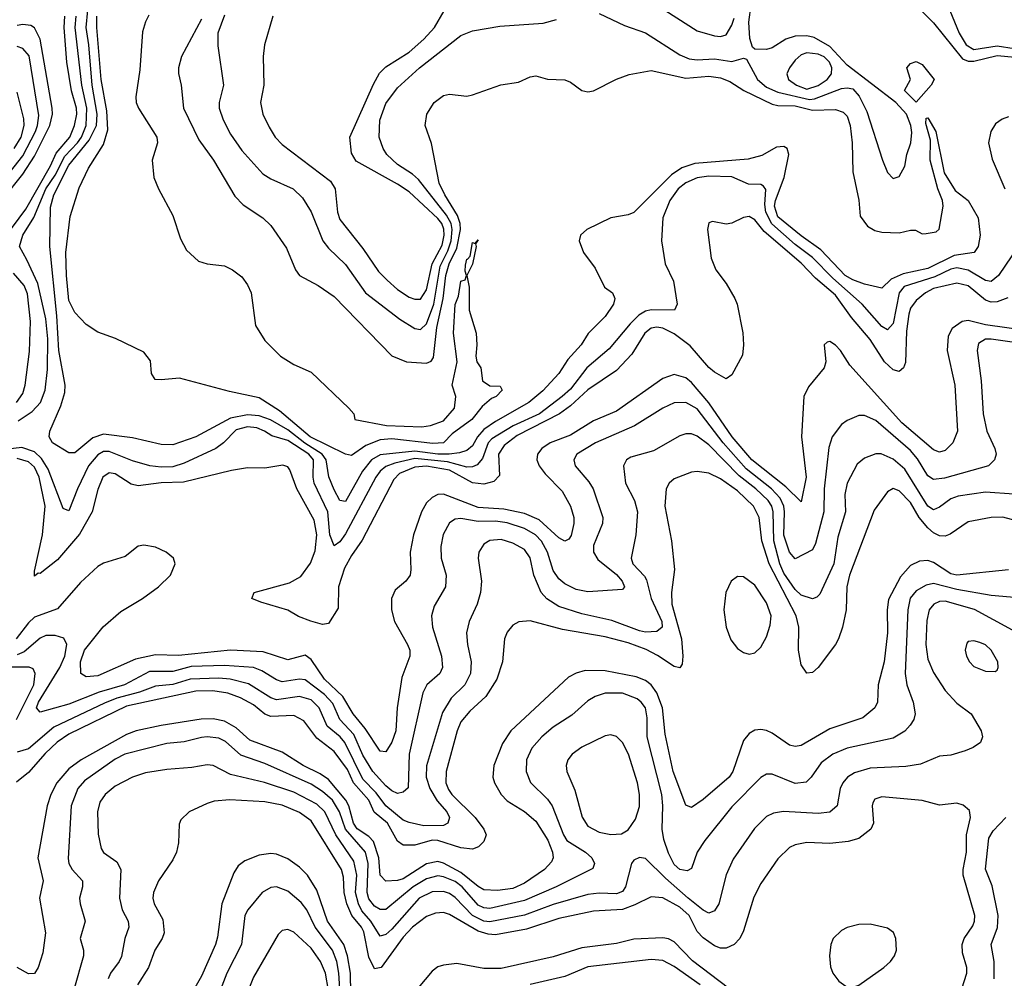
# Model space of a CAD drawing. Header units: inches. Extents: x 1308407 to 1441228, y 959628 to 1036311.
# Tile 686 of 729: x 1411319 to 1414735, y 1021852 to 1025177. Entities that reach past the tile are written whole.
import ezdxf

# ---------------------------------------------------------------- set-up
doc = ezdxf.new("R2010")
doc.units = ezdxf.units.IN
doc.header["$MEASUREMENT"] = 0
doc.layers.add('B4012', color=7, linetype='Continuous')

msp = doc.modelspace()

# ---------------------------------------------------------------- linework, layer by layer
at = {"layer": 'B4012', "color": 5}
for points, elevation in [([(1413330, 1025199.3), (1413417.4, 1025157.4), (1413490, 1025131.6), (1413610, 1025055.8), (1413641.7, 1025041.7), (1413670, 1025038.4), (1413730, 1025041.6), (1413790, 1025032.4), (1413830, 1025043.9), (1413840.5, 1025040.5), (1413879.4, 1024970), (1413910, 1024943.6), (1413950, 1024925.8), (1414059.2, 1024900.8), (1414076.9, 1024903.1), (1414170, 1024938.1), (1414190, 1024941), (1414210, 1024937), (1414231.9, 1024911.9), (1414258.8, 1024858.8), (1414312.2, 1024690), (1414330, 1024647.2), (1414350, 1024626), (1414370, 1024633.4), (1414390, 1024668.9), (1414396.8, 1024710), (1414411.5, 1024750), (1414414.2, 1024785.8), (1414411.2, 1024810), (1414396.2, 1024850), (1414359.2, 1024890), (1414190, 1025019.9), (1414130, 1025084.3), (1414075.3, 1025115.3), (1414050, 1025121.6), (1414010, 1025120.4), (1413977.5, 1025110), (1413930, 1025079.1), (1413910, 1025074.3), (1413870, 1025074.5), (1413861.5, 1025081.5), (1413852.5, 1025112.5), (1413848.6, 1025168.6), (1413865, 1025290)], 2460), ([(1413528.9, 1025228.9), (1413670, 1025138.6), (1413730, 1025121), (1413750, 1025119.1), (1413770, 1025124.4), (1413790, 1025158), (1413797.9, 1025182.1)], 2480), ([(1414408.4, 1025248.4), (1414490, 1025166.9), (1414590, 1025041), (1414610, 1025033.5), (1414630, 1025033.5), (1414710, 1025052.7), (1414772.6, 1025047.4)], 2460), ([(1414530.5, 1025250), (1414579, 1025130), (1414603.4, 1025090), (1414630, 1025073.3), (1414710, 1025086.8), (1414770, 1025077.4)], 2480), ([(1411243.3, 1024390), (1411339.9, 1024520.1), (1411425.9, 1024670), (1411446, 1024714), (1411493.6, 1024770), (1411509.2, 1024810.8), (1411516.8, 1024850), (1411515.8, 1024870), (1411499, 1024930), (1411482.3, 1025030), (1411473.2, 1025150), (1411475.5, 1025190)], 2480), ([(1411314.2, 1023785.8), (1411362.3, 1023817.7), (1411390.9, 1023850), (1411407.8, 1023892.2), (1411416, 1023964), (1411416.3, 1024070), (1411410, 1024139.7), (1411382, 1024262), (1411344.3, 1024344.3), (1411317.9, 1024390), (1411329.9, 1024429.9), (1411368.4, 1024491.6), (1411409.8, 1024590), (1411441.7, 1024638.3), (1411475.7, 1024704.3), (1411519.5, 1024750), (1411533, 1024770), (1411549.8, 1024810), (1411552.6, 1024870), (1411534.7, 1024950), (1411511.3, 1025150), (1411514.5, 1025190)], 2460), ([(1411950, 1025179.2), (1411880.8, 1025050), (1411869.6, 1025010), (1411870.1, 1024990.1), (1411879.8, 1024950), (1411887.4, 1024870), (1411940.5, 1024760.5), (1411991.1, 1024690), (1412065.7, 1024565.7), (1412094.6, 1024534.6), (1412163, 1024490), (1412190, 1024463), (1412244.5, 1024384.4), (1412275.8, 1024310), (1412290.1, 1024290.1), (1412355.2, 1024255.2), (1412410, 1024217.6), (1412610, 1024010.9), (1412661.6, 1023990), (1412730, 1023986.2), (1412746.7, 1023993.3), (1412754.3, 1024005.7), (1412766.6, 1024110), (1412788.1, 1024210), (1412797.5, 1024290), (1412809.1, 1024330), (1412835.7, 1024384.3), (1412848.9, 1024450), (1412847.9, 1024470), (1412838.5, 1024498.5), (1412794.1, 1024570), (1412774.9, 1024610), (1412747.4, 1024747.4), (1412726, 1024810), (1412731.9, 1024850), (1412757.2, 1024890), (1412790, 1024914), (1412810, 1024919), (1412870, 1024912.4), (1412890, 1024916.1), (1412988.2, 1024951.8), (1413050, 1024960.6), (1413090, 1024979.5), (1413110, 1024982.2), (1413150, 1024970.9), (1413210, 1024968.2), (1413230, 1024960.7), (1413270, 1024931.1), (1413290, 1024927.3), (1413310, 1024931), (1413389.4, 1024970.6), (1413433.2, 1024986.8), (1413510, 1025000.9), (1413630, 1024975), (1413710, 1024981.3), (1413750, 1024975.6), (1413783, 1024963), (1413831.5, 1024931.5), (1413930, 1024884), (1413950, 1024879.6), (1414010, 1024878.6), (1414070, 1024863.7), (1414150, 1024865.9), (1414176.4, 1024856.4), (1414190, 1024842.8), (1414200.9, 1024810), (1414207.4, 1024750), (1414209.2, 1024650), (1414230, 1024551.3), (1414235.6, 1024495.6), (1414260.8, 1024460.8), (1414286.3, 1024446.3), (1414310, 1024439.8), (1414370, 1024438.2), (1414410, 1024447.7), (1414427.1, 1024447.1), (1414450, 1024434.8), (1414464.7, 1024435.3), (1414499, 1024441), (1414509, 1024451), (1414523.1, 1024530), (1414520.9, 1024550), (1414504.5, 1024590), (1414478, 1024690), (1414479.5, 1024759.5), (1414463.2, 1024816.8), (1414464.2, 1024835.8), (1414470, 1024836.5), (1414497.7, 1024790), (1414526.6, 1024646.6), (1414565.1, 1024585.1), (1414610, 1024550.4), (1414644.1, 1024490), (1414652, 1024430), (1414644.2, 1024390), (1414630.2, 1024370), (1414560.8, 1024359.2), (1414470, 1024313.9), (1414383.9, 1024296.1), (1414343.2, 1024276.8), (1414310, 1024246.4), (1414250, 1024259.8), (1414210, 1024274.4), (1414182.6, 1024290), (1414098.7, 1024378.7), (1414030, 1024427.5), (1413950, 1024493.8), (1413938.5, 1024530), (1413941.1, 1024550), (1413972, 1024630), (1413987.2, 1024710), (1413981.8, 1024730), (1413970, 1024737.4), (1413944.8, 1024735.2), (1413893.6, 1024706.4), (1413846.7, 1024693.3), (1413661.2, 1024678.8), (1413616.6, 1024663.4), (1413580.8, 1024639.2), (1413450, 1024508.6), (1413430, 1024500.3), (1413370.3, 1024490), (1413287.3, 1024450), (1413264.9, 1024430), (1413260.5, 1024410), (1413275.8, 1024370), (1413315.4, 1024315.4), (1413348, 1024250), (1413375.5, 1024230), (1413383.9, 1024210), (1413379.3, 1024190), (1413350, 1024147.7), (1413291, 1024089), (1413266.9, 1024050), (1413220.9, 1023999.1), (1413189.6, 1023950), (1413134.6, 1023890), (1413085.5, 1023850), (1412970, 1023783.5), (1412930, 1023755.7), (1412907.2, 1023730), (1412890, 1023699.2), (1412870, 1023682.8), (1412845.5, 1023674.5), (1412809.2, 1023670.8), (1412770, 1023670.8), (1412690, 1023680.4), (1412570, 1023667.8), (1412540.1, 1023650), (1412508.5, 1023611.5), (1412450, 1023505.6), (1412430, 1023509.9), (1412410, 1023546.7), (1412392, 1023592), (1412382.9, 1023650), (1412368.4, 1023670), (1412308.3, 1023708.4), (1412250, 1023754.7), (1412189.1, 1023789.1), (1412150, 1023803), (1412110, 1023806.2), (1412050, 1023795), (1411930, 1023730.8), (1411850, 1023702.8), (1411810, 1023703.6), (1411710, 1023726.5), (1411610, 1023739.4), (1411572.6, 1023727.4), (1411510, 1023674.4), (1411490, 1023675.1), (1411432.6, 1023710), (1411421.4, 1023730), (1411424.2, 1023750), (1411462.4, 1023837.6), (1411475.5, 1023884.5), (1411476.6, 1023910), (1411455.3, 1024030), (1411448.1, 1024150), (1411423.6, 1024390), (1411426.4, 1024526.4), (1411437.8, 1024570), (1411490, 1024672.5), (1411560.3, 1024759.7), (1411585.3, 1024810), (1411587.5, 1024850), (1411571.1, 1024950), (1411559.1, 1025090), (1411549.4, 1025150), (1411555.9, 1025210)], 2440), ([(1411767.4, 1025192.6), (1411755.1, 1025170), (1411745.2, 1025134.8), (1411736.2, 1025003.8), (1411721.5, 1024910), (1411723.6, 1024890), (1411730.8, 1024870), (1411795.1, 1024770), (1411797, 1024750), (1411778.8, 1024690), (1411785, 1024630), (1411801.1, 1024590), (1411850, 1024497.8), (1411877.2, 1024417.2), (1411898.3, 1024378.3), (1411939.4, 1024339.4), (1411970, 1024330.1), (1412030, 1024323.6), (1412058, 1024310), (1412090, 1024285.5), (1412110, 1024257.3), (1412122.4, 1024230), (1412136.7, 1024116.7), (1412170, 1024064.9), (1412224, 1024010), (1412270, 1023981.6), (1412330, 1023954.8), (1412461, 1023830), (1412478, 1023810), (1412482, 1023790), (1412592, 1023770), (1412714.6, 1023765.4), (1412744, 1023770), (1412790, 1023786.3), (1412828, 1023830), (1412831.8, 1023870), (1412819.3, 1023910), (1412836.9, 1023990), (1412823.7, 1024090), (1412829.9, 1024189.9), (1412841.4, 1024218.6), (1412850, 1024270.7), (1412864.7, 1024275.3), (1412869.3, 1024290), (1412864.7, 1024304.7), (1412865.8, 1024325.8), (1412870, 1024346.8), (1412873.2, 1024346.8), (1412882.5, 1024357.5), (1412890, 1024404.9), (1412899, 1024401), (1412910, 1024414), (1412900.7, 1024399.3), (1412903, 1024390), (1412890, 1024328.7), (1412870.8, 1024290), (1412878.4, 1024250), (1412878.3, 1024170), (1412902.8, 1024090), (1412905.3, 1024050), (1412901.6, 1024010), (1412905.5, 1023990), (1412919.1, 1023970), (1412924.4, 1023924.4), (1412950, 1023906.7), (1412986.4, 1023906.4), (1412992.5, 1023892.5), (1412971.8, 1023870), (1412956.3, 1023863.7), (1412924.1, 1023835.9), (1412887.6, 1023790), (1412819.5, 1023740.5), (1412789.1, 1023710), (1412752.7, 1023707.3), (1412610, 1023723.1), (1412570, 1023719.7), (1412519.8, 1023700.2), (1412470, 1023665.5), (1412450, 1023670.7), (1412327.1, 1023730), (1412220.8, 1023820.8), (1412150, 1023865.4), (1412047.1, 1023887.1), (1411874, 1023934), (1411810, 1023927.6), (1411789.6, 1023929.6), (1411776.2, 1023950), (1411773.4, 1023993.4), (1411750, 1024024.5), (1411651.3, 1024071.3), (1411590, 1024093.6), (1411550, 1024119.5), (1411510, 1024162), (1411490, 1024203.7), (1411481, 1024290), (1411479.6, 1024370), (1411494.3, 1024494.3), (1411525.5, 1024594.5), (1411558, 1024662), (1411610, 1024744.2), (1411624.4, 1024795.6), (1411621, 1024861), (1411602, 1024970), (1411586.2, 1025150), (1411587.2, 1025190)], 2420), ([(1412030, 1025192.4), (1412006, 1025130), (1412006.8, 1025086.8), (1412026.4, 1024950), (1412010.8, 1024890), (1412010.8, 1024870), (1412024.5, 1024830), (1412050, 1024780.2), (1412090, 1024723.7), (1412163.1, 1024643.1), (1412190, 1024624.7), (1412267.8, 1024590), (1412299.9, 1024559.9), (1412330.7, 1024510.7), (1412370.4, 1024410.4), (1412390, 1024385.3), (1412450, 1024327.9), (1412518.4, 1024230), (1412638.2, 1024138.2), (1412690, 1024106.5), (1412710, 1024102.4), (1412730, 1024122.6), (1412755.6, 1024190), (1412777.7, 1024322.3), (1412804.4, 1024375.6), (1412815.6, 1024410), (1412819.5, 1024450), (1412816.3, 1024470), (1412799.8, 1024499.8), (1412702.5, 1024622.5), (1412681.4, 1024641.4), (1412630, 1024674.6), (1412593, 1024710), (1412580.2, 1024730), (1412566.6, 1024770), (1412569, 1024829), (1412590, 1024886.7), (1412630, 1024940.8), (1412706.7, 1025010), (1412850, 1025122), (1412890, 1025138.1), (1412985, 1025155), (1413135.2, 1025164.8), (1413181.7, 1025178.3)], 2460), ([(1412197.4, 1025190), (1412168.5, 1025090), (1412164.2, 1025050), (1412166.3, 1024950), (1412154.3, 1024890), (1412162.7, 1024850), (1412184.5, 1024804.5), (1412206, 1024770), (1412230, 1024744.7), (1412397.5, 1024617.5), (1412413.6, 1024590), (1412421.4, 1024510), (1412430, 1024483.9), (1412510, 1024383.7), (1412564.1, 1024304.1), (1412593.5, 1024273.5), (1412630, 1024241.8), (1412670, 1024215.3), (1412690, 1024207.7), (1412710, 1024207.9), (1412730, 1024240.2), (1412750.3, 1024330), (1412784.8, 1024395.2), (1412791.7, 1024430), (1412790.6, 1024450.6), (1412783.4, 1024470), (1412770, 1024488), (1412670, 1024579.6), (1412630, 1024606.8), (1412486.8, 1024686.8), (1412470, 1024714), (1412464.3, 1024770), (1412546.1, 1024953.9), (1412568, 1024992), (1412590, 1025014.3), (1412670, 1025065.1), (1412721.3, 1025110), (1412758.5, 1025150), (1412791.7, 1025208.3)], 2480), ([(1411192.6, 1024470), (1411330, 1024641.3), (1411370, 1024703.9), (1411424.2, 1024810), (1411432.9, 1024850), (1411432, 1024870), (1411390.2, 1025110.2), (1411370, 1025149.2), (1411357.6, 1025157.6), (1411330, 1025160.9), (1411310, 1025157)], 2520), ([(1411270, 1024629.1), (1411330, 1024704.9), (1411374.2, 1024790), (1411381.4, 1024810), (1411385.4, 1024845.4), (1411351.5, 1025051.5), (1411330, 1025077.1), (1411310, 1025084.7)], 2540), ([(1411299.6, 1024730), (1411323.8, 1024770), (1411334.6, 1024810), (1411332.9, 1024832.9), (1411310, 1024925.7)], 2560), ([(1414750, 1024840.2), (1414727.4, 1024832.6), (1414704.4, 1024815.6), (1414688.4, 1024790), (1414680.1, 1024750), (1414693.2, 1024693.2), (1414737.5, 1024590)], 2460), ([(1414783.3, 1024390), (1414715.2, 1024290), (1414690, 1024268.9), (1414670, 1024272.1), (1414610, 1024309), (1414570, 1024316.8), (1414550, 1024312.1), (1414494.3, 1024285.7), (1414387.8, 1024252.2), (1414370.7, 1024229.3), (1414350, 1024123.7), (1414330, 1024101.9), (1414310, 1024112.7), (1414242.4, 1024190), (1414140.8, 1024280.8), (1414070, 1024352.9), (1414010, 1024397.1), (1413928.8, 1024468.8), (1413908.3, 1024510), (1413904.1, 1024535.9), (1413908, 1024588), (1413899.8, 1024599.8), (1413890, 1024605.4), (1413847.2, 1024607.2), (1413790, 1024632.6), (1413710, 1024634.9), (1413670, 1024628.5), (1413630, 1024611.4), (1413603.4, 1024590), (1413574.4, 1024550), (1413550.8, 1024490), (1413546, 1024410), (1413558.9, 1024330), (1413587.9, 1024270), (1413599.7, 1024190), (1413590.4, 1024170), (1413510, 1024171.3), (1413490, 1024166), (1413467.7, 1024152.3), (1413437.2, 1024122.8), (1413363.9, 1024036.1), (1413287.2, 1023970), (1413230, 1023895.9), (1413201.5, 1023870), (1413122.6, 1023810), (1413031.5, 1023768.5), (1412956.7, 1023723.3), (1412944.5, 1023710), (1412924.4, 1023655.6), (1412906.2, 1023633.8), (1412890, 1023626), (1412870, 1023625.4), (1412803.9, 1023643.9), (1412690, 1023655.2), (1412620.6, 1023639.4), (1412590, 1023627.9), (1412569.2, 1023610.8), (1412555, 1023590), (1412450, 1023394.2), (1412430, 1023366.6), (1412410, 1023352.4), (1412394.7, 1023390), (1412388.1, 1023470), (1412341.2, 1023570), (1412337.2, 1023590), (1412337.9, 1023650), (1412322.7, 1023670), (1412250, 1023717.4), (1412193.4, 1023733.4), (1412168.7, 1023750), (1412141.3, 1023761.3), (1412110, 1023764.6), (1412070, 1023754.4), (1412026.5, 1023710), (1411999.5, 1023690), (1411890, 1023638.5), (1411850, 1023626.6), (1411810, 1023625.2), (1411770.3, 1023630.3), (1411710, 1023647), (1411630, 1023679.5), (1411610, 1023678.9), (1411590, 1023667.9), (1411558.3, 1023630), (1411519.1, 1023550), (1411490, 1023473.7), (1411470, 1023481.5), (1411418.2, 1023618.2), (1411395.3, 1023655.3), (1411370, 1023678.5), (1411326.8, 1023693.2), (1411219.7, 1023680.3)], 2460), ([(1414747.3, 1024212.7), (1414710, 1024198.3), (1414690, 1024197.3), (1414670, 1024203.9), (1414610, 1024254.4), (1414570, 1024262.9), (1414490, 1024244.7), (1414462.2, 1024230), (1414430, 1024202.9), (1414410, 1024176.1), (1414403.6, 1024156.4), (1414396.4, 1024096.4), (1414392.2, 1023987.8), (1414386, 1023970), (1414370, 1023957.2), (1414350, 1023962.5), (1414320.1, 1023990), (1414270, 1024067.5), (1414204.6, 1024144.6), (1414150, 1024221.2), (1414080.7, 1024280.7), (1414030, 1024332.4), (1413902.2, 1024442.2), (1413870, 1024482.7), (1413850, 1024494.3), (1413830, 1024491.5), (1413790, 1024471.4), (1413770, 1024467.9), (1413722.3, 1024477.7), (1413710, 1024472.7), (1413705.3, 1024450), (1413717.8, 1024350), (1413734.8, 1024310), (1413770, 1024262.6), (1413800.5, 1024210), (1413808.7, 1024190), (1413828.5, 1024091.5), (1413830.8, 1024049.2), (1413826.9, 1024013.1), (1413790, 1023945.1), (1413770, 1023931.8), (1413730, 1023954.2), (1413710, 1023971), (1413645.6, 1024045.6), (1413590, 1024087.8), (1413550, 1024107.5), (1413530, 1024111.1), (1413510, 1024106.9), (1413487.7, 1024090), (1413442.6, 1024017.4), (1413390, 1023960.8), (1413290, 1023892.8), (1413230, 1023837.3), (1413192.5, 1023810), (1413045, 1023735), (1412999.5, 1023700.5), (1412980.7, 1023670), (1412983.4, 1023596.6), (1412964.7, 1023575.3), (1412930, 1023566), (1412890, 1023571), (1412810, 1023614.2), (1412730, 1023628.3), (1412690, 1023624.8), (1412637.2, 1023602.8), (1412617.5, 1023582.5), (1412507.9, 1023372.1), (1412470, 1023318.6), (1412445.7, 1023274.3), (1412424.7, 1023210), (1412423.7, 1023136.3), (1412390, 1023082.4), (1412370, 1023079.1), (1412329.5, 1023090.5), (1412286.9, 1023106.9), (1412250, 1023128.7), (1412156.3, 1023156.3), (1412124.7, 1023170), (1412132.2, 1023190), (1412255.7, 1023224.3), (1412294.6, 1023245.4), (1412328.2, 1023291.8), (1412344.8, 1023335.2), (1412350.2, 1023390.2), (1412341.2, 1023441.2), (1412281, 1023550), (1412256.2, 1023616.2), (1412250, 1023626.3), (1412231.5, 1023631.5), (1412170, 1023622), (1412110, 1023623.1), (1412053.8, 1023613.8), (1411887.4, 1023572.6), (1411810, 1023571.3), (1411730, 1023559.9), (1411705.6, 1023565.6), (1411650, 1023601.5), (1411630, 1023605.2), (1411607.9, 1023590), (1411590, 1023548), (1411570.1, 1023470), (1411526.9, 1023393.1), (1411450, 1023304), (1411390, 1023256), (1411382.9, 1023257.1), (1411370, 1023246.9), (1411370, 1023264.7), (1411398.7, 1023390), (1411407.5, 1023490), (1411386.6, 1023590), (1411370, 1023625.1), (1411350, 1023643.4), (1411310, 1023655.3)], 2480), ([(1411307.5, 1023850), (1411330, 1023880.2), (1411338.6, 1023910), (1411353.1, 1024026.9), (1411356.5, 1024130), (1411346.1, 1024226.1), (1411334.7, 1024254.7), (1411297.9, 1024297.9)], 2480), ([(1414810, 1024098.9), (1414670, 1024118.6), (1414610, 1024134), (1414588.6, 1024130), (1414553.9, 1024106.1), (1414540.4, 1024079.6), (1414536.9, 1024030), (1414563.9, 1023910), (1414572.5, 1023750), (1414556.8, 1023710), (1414530, 1023682.7), (1414510, 1023677.6), (1414490, 1023685.8), (1414379.4, 1023779.4), (1414199, 1023979), (1414166.5, 1024030), (1414150, 1024048), (1414130, 1024060.8), (1414120.8, 1024059.2), (1414110.3, 1024049.7), (1414115.8, 1023990), (1414110.3, 1023970), (1414055.7, 1023904.3), (1414039.9, 1023870), (1414031.5, 1023730), (1414048.1, 1023590), (1414030, 1023504.7), (1413977, 1023557), (1413859.2, 1023650), (1413791.1, 1023730), (1413710, 1023848.3), (1413650, 1023918.4), (1413630, 1023935), (1413590, 1023946.9), (1413550, 1023932.8), (1413390, 1023819.4), (1413310, 1023785.9), (1413230, 1023736.5), (1413159.3, 1023710), (1413131.1, 1023690), (1413115.5, 1023670), (1413112.9, 1023650), (1413121, 1023630), (1413142.2, 1023602.2), (1413201.5, 1023541.5), (1413230.1, 1023490), (1413241.3, 1023450), (1413242, 1023430), (1413232.1, 1023387.9), (1413224.2, 1023375.8), (1413210, 1023369), (1413190, 1023379.9), (1413121.9, 1023441.9), (1413070, 1023464.9), (1412999.4, 1023479.4), (1412910, 1023485), (1412790, 1023531.5), (1412770, 1023530.3), (1412750, 1023520.4), (1412730, 1023501), (1412713.3, 1023470), (1412685.2, 1023390), (1412673.5, 1023330), (1412676.6, 1023270), (1412673.5, 1023250), (1412658.4, 1023230), (1412621.9, 1023198.1), (1412609.5, 1023170), (1412609, 1023130), (1412619.3, 1023090), (1412664.8, 1023010), (1412672.8, 1022990), (1412672.9, 1022970), (1412645, 1022895), (1412628.4, 1022790), (1412624.2, 1022710), (1412610, 1022671.8), (1412590, 1022637.3), (1412570, 1022639.8), (1412518.2, 1022718.2), (1412476.2, 1022770), (1412440.6, 1022830), (1412376.8, 1022890), (1412330, 1022958.5), (1412310, 1022972.8), (1412250, 1022957.1), (1412164.4, 1022984.4), (1412050, 1022990.9), (1411870, 1022972.2), (1411790, 1022973.8), (1411721.3, 1022958.7), (1411590, 1022901.7), (1411550, 1022898), (1411530.9, 1022910), (1411529.9, 1022950), (1411543.4, 1022990), (1411608.5, 1023071.5), (1411670, 1023124.7), (1411745.5, 1023170), (1411800.3, 1023210), (1411842.8, 1023250), (1411858.7, 1023290), (1411852.6, 1023310), (1411827.3, 1023330), (1411790, 1023347.4), (1411750, 1023355.1), (1411730, 1023350.9), (1411684.7, 1023315.3), (1411610, 1023292.6), (1411590, 1023280.5), (1411530, 1023225.4), (1411450, 1023134.3), (1411370, 1023104.3), (1411350, 1023085.5), (1411307.4, 1023030)], 2520), ([(1414850, 1024045.9), (1414690, 1024069.5), (1414670, 1024069.3), (1414645.9, 1024054.1), (1414641.3, 1024030), (1414655.1, 1023924.9), (1414661.5, 1023810), (1414674.1, 1023750), (1414702.5, 1023690), (1414707.2, 1023670), (1414700.9, 1023650), (1414680.7, 1023630), (1414527.2, 1023587.2), (1414490, 1023582.6), (1414470, 1023594.6), (1414433.7, 1023653.7), (1414410, 1023682.9), (1414290, 1023787), (1414250, 1023804.9), (1414230, 1023804.8), (1414190, 1023787.5), (1414170, 1023772.7), (1414138, 1023730), (1414126.3, 1023693.7), (1414110.4, 1023550), (1414109, 1023470), (1414080.1, 1023359.9), (1414070, 1023338.2), (1414010, 1023307.2), (1413990, 1023330.7), (1413970.3, 1023389.7), (1413972.5, 1023470), (1413970.2, 1023490), (1413957.5, 1023517.5), (1413927.3, 1023550), (1413839.8, 1023619.8), (1413760.2, 1023710), (1413670, 1023827.5), (1413630, 1023849.4), (1413590, 1023847.8), (1413550.2, 1023830), (1413451.9, 1023768.1), (1413316.9, 1023710), (1413252.6, 1023670), (1413241.8, 1023650), (1413246.4, 1023630), (1413294.3, 1023574.3), (1413308.9, 1023550), (1413342.6, 1023450), (1413341.3, 1023430), (1413310, 1023353), (1413310.1, 1023330), (1413324.8, 1023304.8), (1413390, 1023252.8), (1413409.4, 1023230), (1413417.5, 1023210), (1413410, 1023200.9), (1413290, 1023193), (1413250, 1023201.2), (1413210, 1023220.4), (1413190, 1023237.6), (1413170, 1023266.5), (1413150.8, 1023330), (1413130, 1023369), (1413108.5, 1023390), (1413070, 1023412.5), (1413010, 1023431.7), (1412970, 1023438.4), (1412910, 1023437.2), (1412850, 1023446.7), (1412830, 1023444.3), (1412810, 1023431.6), (1412788.7, 1023391.3), (1412779.8, 1023350), (1412781.6, 1023310), (1412798.3, 1023250), (1412796.4, 1023210), (1412757.5, 1023142.5), (1412748, 1023110), (1412751.3, 1023070), (1412782.6, 1022970), (1412786.1, 1022930), (1412776.3, 1022910), (1412731.4, 1022870), (1412718.1, 1022841.9), (1412670.1, 1022629.9), (1412667.4, 1022512.6), (1412650, 1022498.3), (1412630, 1022492.9), (1412610, 1022502), (1412590, 1022519.9), (1412544.4, 1022570), (1412510, 1022626.6), (1412478, 1022698), (1412429.9, 1022750), (1412405.1, 1022805.1), (1412376.7, 1022836.7), (1412310, 1022887.3), (1412290, 1022890.3), (1412230, 1022880.9), (1412210, 1022887.8), (1412159.1, 1022919.1), (1412130, 1022929.9), (1412030, 1022937.6), (1411913.6, 1022933.6), (1411850, 1022916.8), (1411770, 1022916.3), (1411683, 1022870), (1411595.1, 1022844.9), (1411490, 1022802.7), (1411390, 1022775.2), (1411376.9, 1022790), (1411383.9, 1022810), (1411458.8, 1022930), (1411475.4, 1022970), (1411482.1, 1023010), (1411472.5, 1023032.5), (1411441.7, 1023041.7), (1411410, 1023040.9), (1411390, 1023031.5), (1411335.2, 1022984.8), (1411310, 1022974.7)], 2540), ([(1414768.2, 1023531.8), (1414670, 1023538.2), (1414575.3, 1023524.7), (1414550, 1023515.8), (1414510, 1023486.6), (1414490, 1023477.5), (1414470, 1023489.9), (1414390, 1023618.6), (1414350, 1023653.2), (1414308.5, 1023671.5), (1414289.1, 1023670.9), (1414250, 1023656.5), (1414224.7, 1023635.3), (1414190, 1023569.7), (1414181.9, 1023530), (1414183.8, 1023470), (1414157.5, 1023382.5), (1414144.3, 1023290), (1414095, 1023185), (1414085.3, 1023174.7), (1414070, 1023169), (1414030, 1023181.2), (1414010, 1023200.4), (1413970, 1023257.7), (1413956.5, 1023290), (1413935.6, 1023370), (1413933.5, 1023470), (1413928.4, 1023490), (1413915.7, 1023510), (1413873.2, 1023550), (1413815.2, 1023595.2), (1413710, 1023702.2), (1413670, 1023733.1), (1413650, 1023741.1), (1413630, 1023740.5), (1413610, 1023733.6), (1413518, 1023682), (1413440, 1023660), (1413423.9, 1023650), (1413413.8, 1023630), (1413420.4, 1023570), (1413452.1, 1023510), (1413462.5, 1023470), (1413456.6, 1023390), (1413440.5, 1023310), (1413446.1, 1023290), (1413486.9, 1023246.9), (1413493.9, 1023233.9), (1413509.5, 1023170), (1413546.5, 1023090), (1413548.5, 1023070), (1413530, 1023054.7), (1413490, 1023052.3), (1413470, 1023057.2), (1413373.1, 1023093.1), (1413270, 1023116.2), (1413190, 1023141.9), (1413148.1, 1023168.1), (1413128, 1023190), (1413103.4, 1023250), (1413090.5, 1023310.5), (1413070, 1023339.9), (1413030, 1023361.9), (1412990, 1023374.1), (1412950, 1023371.3), (1412930, 1023358.3), (1412912.3, 1023330), (1412910.1, 1023310), (1412921.1, 1023230), (1412918.4, 1023190), (1412906, 1023150), (1412878.1, 1023090), (1412869.6, 1023050.4), (1412872.4, 1023010), (1412885.9, 1022950), (1412882.8, 1022910), (1412863.3, 1022870), (1412816.4, 1022823.6), (1412785.7, 1022774.3), (1412731, 1022589), (1412729.2, 1022550), (1412742.3, 1022510), (1412767.2, 1022467.2), (1412801.1, 1022430), (1412810.7, 1022410), (1412804.4, 1022390), (1412790, 1022382.6), (1412721.3, 1022381.3), (1412670, 1022392.2), (1412650, 1022400.8), (1412590, 1022449.9), (1412555.7, 1022495.7), (1412510, 1022543), (1412446.9, 1022670), (1412430.6, 1022690), (1412386.3, 1022726.3), (1412357.6, 1022790), (1412330, 1022817.9), (1412290, 1022829.3), (1412210, 1022818.3), (1412190, 1022824.6), (1412113.5, 1022873.5), (1412049.3, 1022889.3), (1412010, 1022893.8), (1411910, 1022890), (1411850, 1022871), (1411790, 1022865.5), (1411734.9, 1022845.1), (1411656.4, 1022823.6), (1411612.9, 1022807.1), (1411437.1, 1022722.9), (1411350, 1022648.7), (1411310, 1022636.1)], 2560), ([(1414790, 1023436), (1414730, 1023451.2), (1414690, 1023450.4), (1414610, 1023435.2), (1414547.6, 1023392.4), (1414530, 1023386), (1414510, 1023386.9), (1414490, 1023397.1), (1414470, 1023415), (1414440.3, 1023450), (1414410, 1023502.4), (1414370, 1023543.5), (1414350, 1023551.4), (1414330, 1023539.7), (1414283.8, 1023476.2), (1414197.7, 1023250), (1414188.9, 1023210), (1414186.6, 1023130), (1414174, 1023070), (1414159.4, 1023030), (1414149.5, 1023010.5), (1414089.6, 1022930.4), (1414070, 1022912.5), (1414050, 1022910.8), (1414030, 1022939.7), (1414021.1, 1022990), (1414022.7, 1023070), (1414013.6, 1023110), (1413919.7, 1023290), (1413893.4, 1023370), (1413885.1, 1023450), (1413865.2, 1023490), (1413810, 1023543.4), (1413750, 1023584.4), (1413710, 1023604), (1413670, 1023610.5), (1413650, 1023607.8), (1413590, 1023585.2), (1413572, 1023570), (1413561.7, 1023550), (1413557.6, 1023490), (1413580.7, 1023370), (1413590.6, 1023270.6), (1413581, 1023190), (1413581.7, 1023150), (1413615.2, 1023030), (1413620.3, 1022970), (1413617.9, 1022942.1), (1413610, 1022928.9), (1413590, 1022933.4), (1413532.3, 1022972.3), (1413492.4, 1022992.4), (1413430, 1023015.8), (1413350, 1023036.7), (1413202.5, 1023062.5), (1413090, 1023091.9), (1413050.8, 1023089.2), (1413030, 1023077.2), (1413010, 1023052.6), (1413000.9, 1023030), (1412994, 1022950), (1412974.7, 1022890), (1412936.3, 1022830), (1412880.7, 1022779.3), (1412850, 1022741.7), (1412836.7, 1022710), (1412798.2, 1022570), (1412797.9, 1022530), (1412806.8, 1022506.8), (1412817.9, 1022490), (1412899.7, 1022410), (1412929.6, 1022370), (1412937.9, 1022350), (1412930, 1022327), (1412911.3, 1022308.7), (1412890, 1022300.4), (1412850, 1022304.6), (1412770, 1022329.8), (1412750, 1022331.9), (1412690, 1022314.3), (1412650, 1022313.9), (1412630, 1022328.1), (1412594.7, 1022390), (1412549, 1022429), (1412530.2, 1022470), (1412477.2, 1022530), (1412456.1, 1022576.1), (1412410, 1022639.3), (1412350, 1022685.2), (1412304.8, 1022744.8), (1412270, 1022764), (1412190, 1022759.9), (1412170, 1022768.9), (1412130, 1022800.4), (1412085.4, 1022825.4), (1412040.9, 1022840.9), (1411989.3, 1022849.3), (1411930, 1022848.6), (1411690, 1022796.2), (1411490, 1022698.7), (1411449.1, 1022670.9), (1411408, 1022632), (1411350, 1022566.3), (1411307.6, 1022532.4)], 2580), ([(1414750, 1023269.5), (1414570, 1023250.5), (1414550, 1023255.2), (1414490, 1023294.8), (1414470, 1023301.3), (1414440.6, 1023299.4), (1414410, 1023284.2), (1414374.9, 1023245.1), (1414333.7, 1023166.3), (1414329.4, 1023130.6), (1414330.4, 1023050), (1414318.8, 1022950), (1414297.3, 1022870), (1414295.4, 1022810), (1414285.9, 1022790), (1414243.9, 1022756.1), (1414130, 1022717.4), (1414030, 1022659.6), (1414010, 1022656.2), (1413990, 1022660.5), (1413930, 1022702.3), (1413910, 1022711.4), (1413890, 1022715.7), (1413870, 1022712.4), (1413850, 1022701), (1413830, 1022677.2), (1413793.6, 1022570), (1413780.9, 1022550), (1413690, 1022472.5), (1413650, 1022444.2), (1413630, 1022453), (1413586.4, 1022570), (1413558.7, 1022698.7), (1413549.2, 1022790), (1413530, 1022842.9), (1413510, 1022870.3), (1413490, 1022885.5), (1413458.1, 1022898.1), (1413350, 1022918.6), (1413280.5, 1022919.5), (1413249.4, 1022910.6), (1413223.6, 1022896.4), (1413023.3, 1022710), (1412993.8, 1022666.2), (1412964.3, 1022590), (1412961.2, 1022550), (1412966.9, 1022530), (1412989.6, 1022490), (1413010, 1022467.7), (1413071.1, 1022431.1), (1413110, 1022396.8), (1413151, 1022331), (1413167.2, 1022290), (1413169.6, 1022270), (1413164.2, 1022255.8), (1413139.8, 1022230), (1413070, 1022182.6), (1413030, 1022163.9), (1412976.3, 1022156.3), (1412930, 1022159), (1412910, 1022170.2), (1412850, 1022219.4), (1412790, 1022251.9), (1412770, 1022257.1), (1412730, 1022249.2), (1412650, 1022197.5), (1412630, 1022191.4), (1412589.6, 1022189.6), (1412570.3, 1022210.3), (1412565.7, 1022270), (1412547, 1022327), (1412530, 1022344.6), (1412490, 1022371.1), (1412477.4, 1022390), (1412461.6, 1022450), (1412450.4, 1022470), (1412390, 1022541.4), (1412361.9, 1022561.9), (1412302.2, 1022590), (1412230, 1022636.2), (1412118, 1022678), (1412070, 1022720.8), (1412030, 1022744.5), (1411990, 1022752.5), (1411949, 1022751), (1411810, 1022729.4), (1411723.6, 1022710), (1411690, 1022697.6), (1411532.9, 1022610), (1411490, 1022578.4), (1411448.4, 1022530), (1411427.6, 1022490), (1411414.9, 1022450), (1411382.2, 1022270), (1411401, 1022190), (1411387.9, 1022130), (1411408.9, 1022010), (1411398.9, 1021941.1), (1411383, 1021890), (1411370, 1021869.3), (1411350, 1021868), (1411310, 1021889.5)], 2620), ([(1414810, 1023169.9), (1414690, 1023180.1), (1414570, 1023200.5), (1414490, 1023221.1), (1414463.9, 1023216.1), (1414430, 1023196.4), (1414408.7, 1023171.3), (1414400.1, 1023130), (1414391.8, 1022910), (1414397.1, 1022870), (1414418.5, 1022810), (1414425.9, 1022770), (1414421.8, 1022750), (1414409.2, 1022730), (1414390, 1022709.8), (1414350, 1022685.2), (1414190.3, 1022650), (1414140.7, 1022630), (1414100.2, 1022599.8), (1414065.1, 1022550), (1414047.5, 1022532.5), (1414010, 1022528.4), (1413930, 1022559.9), (1413910, 1022559.8), (1413890, 1022548.2), (1413790, 1022446.9), (1413695.8, 1022330), (1413670.1, 1022290), (1413650, 1022233.6), (1413635.3, 1022224.7), (1413610, 1022229.9), (1413590, 1022247.4), (1413570, 1022286), (1413554.2, 1022334.2), (1413548.3, 1022370), (1413550.6, 1022450), (1413546.6, 1022490), (1413496, 1022690), (1413496.2, 1022756.2), (1413490.3, 1022790), (1413475.7, 1022810), (1413461.1, 1022821.1), (1413410, 1022840.8), (1413350, 1022841.7), (1413315.3, 1022830), (1413290, 1022814.1), (1413235, 1022765), (1413170, 1022723), (1413130.8, 1022690), (1413095.9, 1022650), (1413078, 1022610), (1413076.4, 1022570), (1413091, 1022531), (1413150, 1022473.7), (1413166.9, 1022450), (1413205.7, 1022350), (1413217.6, 1022330), (1413282.7, 1022290), (1413304, 1022270), (1413313.5, 1022250), (1413307.1, 1022232.9), (1413180.9, 1022170), (1413070, 1022122.6), (1412950, 1022094.7), (1412930, 1022096.1), (1412910, 1022105.9), (1412854.3, 1022170), (1412830, 1022188), (1412790, 1022204.3), (1412770, 1022207.2), (1412730, 1022197.2), (1412684.2, 1022170), (1412590, 1022091), (1412570, 1022090.4), (1412550, 1022102.7), (1412530, 1022128.4), (1412524.2, 1022150), (1412528.7, 1022250), (1412518.8, 1022290), (1412449.4, 1022369.4), (1412428.6, 1022430), (1412404, 1022470), (1412370, 1022500.4), (1412330, 1022525.4), (1412170, 1022597.6), (1412086, 1022626), (1412033.3, 1022673.3), (1412010, 1022684.8), (1411970, 1022689.5), (1411950, 1022686.9), (1411890, 1022672.8), (1411830, 1022666.1), (1411684.1, 1022630), (1411650, 1022612.5), (1411543.4, 1022536.6), (1411520.9, 1022510), (1411498, 1022450), (1411487.8, 1022267.8), (1411490.1, 1022250), (1411500.8, 1022230), (1411537.1, 1022190), (1411537, 1022170), (1411527.1, 1022130), (1411528.7, 1022110), (1411546.1, 1022050), (1411529.4, 1021990), (1411540.2, 1021950), (1411540.9, 1021930), (1411507.3, 1021812.7)], 2640), ([(1414830, 1023023.7), (1414631.6, 1023131.6), (1414530, 1023159.8), (1414510, 1023158.9), (1414490.9, 1023150), (1414474.7, 1023130), (1414466.3, 1023093.7), (1414462.7, 1023010), (1414470, 1022959.6), (1414490, 1022913.2), (1414530.1, 1022850.1), (1414570, 1022806.9), (1414620.3, 1022770), (1414654.6, 1022710), (1414659.5, 1022690), (1414652.4, 1022670), (1414627.3, 1022652.7), (1414599, 1022641), (1414550, 1022626.2), (1414510, 1022622.2), (1414444.8, 1022595.2), (1414393.6, 1022586.4), (1414270, 1022580.8), (1414215, 1022565), (1414191.7, 1022550), (1414174.5, 1022530), (1414165.8, 1022510), (1414155.1, 1022450), (1414130, 1022428.1), (1414090, 1022424.3), (1413969, 1022431), (1413935, 1022425), (1413910, 1022413.6), (1413868, 1022372), (1413794.7, 1022265.3), (1413770, 1022211.6), (1413744.4, 1022110), (1413730, 1022086.2), (1413710, 1022077.9), (1413690, 1022088), (1413638.9, 1022130), (1413559.4, 1022199.4), (1413490, 1022268), (1413470, 1022271.3), (1413450, 1022262), (1413442.2, 1022250), (1413421.5, 1022170), (1413410, 1022153.3), (1413390, 1022144.9), (1413330, 1022147.7), (1413290, 1022142.5), (1413170, 1022108.3), (1413070, 1022071.2), (1412950, 1022047.6), (1412930, 1022050.4), (1412889.6, 1022069.6), (1412830, 1022132.6), (1412810, 1022146.7), (1412790, 1022153.3), (1412750, 1022151.9), (1412705.3, 1022130), (1412610, 1022023), (1412590, 1022003.8), (1412570, 1021998.5), (1412537.3, 1022050), (1412506.2, 1022086.2), (1412494.5, 1022110), (1412484.5, 1022150), (1412488.4, 1022210), (1412478.3, 1022258.3), (1412415.6, 1022350), (1412377.7, 1022430), (1412350, 1022456.5), (1412270, 1022497.9), (1412168.7, 1022531.3), (1412050, 1022559.2), (1411990, 1022589.9), (1411970, 1022592.5), (1411916.6, 1022583.4), (1411830, 1022576.7), (1411755.2, 1022564.8), (1411710, 1022550.4), (1411650, 1022518.7), (1411615.9, 1022490), (1411597.2, 1022462.8), (1411589, 1022430), (1411591.9, 1022351.9), (1411602.2, 1022302.2), (1411610, 1022288.2), (1411656.7, 1022256.7), (1411670.1, 1022230.1), (1411665.1, 1022130), (1411674.5, 1022090), (1411695.1, 1022050), (1411697.4, 1022030), (1411683.9, 1021990), (1411672.3, 1021927.7), (1411664.6, 1021910), (1411633.9, 1021870), (1411625.8, 1021850)], 2660), ([(1411308.5, 1022750), (1411367.7, 1022870), (1411373.3, 1022910), (1411365.7, 1022925.7), (1411351.4, 1022931.4), (1411290, 1022931.9)], 2560), ([(1414579.3, 1021790), (1414605.5, 1021870), (1414605.3, 1021890), (1414590, 1021940.9), (1414589.1, 1021970), (1414595.5, 1021990), (1414625.8, 1022034.2), (1414632.2, 1022050), (1414633, 1022070), (1414592.8, 1022210), (1414592.3, 1022230), (1414603.5, 1022290), (1414603.9, 1022350), (1414618.5, 1022410), (1414614, 1022434), (1414592.2, 1022452.2), (1414570, 1022459.3), (1414510, 1022453), (1414450, 1022469.2), (1414310, 1022482.2), (1414286.3, 1022473.7), (1414279.1, 1022460.9), (1414276.3, 1022450), (1414281.7, 1022390), (1414272.7, 1022370), (1414230, 1022337), (1414193.1, 1022326.9), (1414130, 1022319.9), (1414050, 1022323), (1414010, 1022314.9), (1413990, 1022305.7), (1413950, 1022266.6), (1413890, 1022181), (1413866.4, 1022133.6), (1413830, 1022016.3), (1413817.7, 1021990), (1413798.2, 1021970), (1413770, 1021956.6), (1413750, 1021956.7), (1413730, 1021965.2), (1413690, 1021993.1), (1413670, 1022014.9), (1413641.9, 1022070), (1413610, 1022098.6), (1413550, 1022131.1), (1413510, 1022135.1), (1413453.3, 1022106.7), (1413410, 1022091.4), (1413310, 1022084.9), (1413190, 1022059.4), (1413077.4, 1022022.6), (1412970, 1022003.4), (1412944.8, 1022004.8), (1412910, 1022015.2), (1412810, 1022073.5), (1412790, 1022080.1), (1412761.3, 1022078.7), (1412730, 1022066), (1412681.6, 1022030), (1412650, 1021995.1), (1412573.7, 1021890), (1412550, 1021884.7), (1412530, 1021925.2), (1412513.3, 1022013.4), (1412504.8, 1022030), (1412470.9, 1022070), (1412454.5, 1022110), (1412444.3, 1022150), (1412443.1, 1022203.1), (1412435.8, 1022230), (1412330, 1022398.5), (1412290, 1022427.1), (1412230, 1022453.1), (1412170, 1022464.3), (1412048.4, 1022471.6), (1411993.8, 1022466.2), (1411970, 1022458.1), (1411906.7, 1022430), (1411878, 1022402), (1411872.8, 1022387.2), (1411870, 1022322), (1411863, 1022290), (1411850, 1022263.5), (1411800.5, 1022190), (1411783, 1022150), (1411780.9, 1022130), (1411786, 1022110), (1411815.6, 1022055.6), (1411820.8, 1022010), (1411813.7, 1021990), (1411788.1, 1021950), (1411765.5, 1021890), (1411728.4, 1021830)], 2680), ([(1414700.2, 1021850), (1414700.5, 1021910), (1414689.4, 1021970), (1414711.2, 1022028.8), (1414714.2, 1022070), (1414693.3, 1022173.3), (1414670.4, 1022230.4), (1414681.6, 1022338.4), (1414696.8, 1022363.2), (1414741.1, 1022410)], 2660), ([(1412469.2, 1021730), (1412467, 1021870), (1412456.3, 1021930), (1412443.5, 1021970), (1412387.1, 1022050), (1412350, 1022157.8), (1412317.2, 1022210), (1412290, 1022237.5), (1412250, 1022267), (1412210, 1022283.2), (1412190, 1022285.2), (1412150, 1022279.4), (1412100.1, 1022259.9), (1412077.5, 1022242.5), (1412061.9, 1022218.1), (1412020.8, 1022110), (1412005.4, 1021994.6), (1411997.9, 1021970), (1411950, 1021859.3), (1411917.2, 1021802.8)], 2720), ([(1412440.3, 1021650), (1412426.5, 1021870), (1412419.3, 1021910), (1412404.8, 1021950), (1412344.1, 1022030), (1412315.3, 1022090), (1412295.2, 1022115.2), (1412250, 1022153.9), (1412210, 1022169.2), (1412190, 1022167.6), (1412160.2, 1022150), (1412110.2, 1022090), (1412099.8, 1022070), (1412088.7, 1021970), (1412038.3, 1021870), (1411976.1, 1021710)], 2740), ([(1412390, 1021809.5), (1412379.7, 1021870), (1412363.1, 1021910), (1412330, 1021956.7), (1412270, 1022012.7), (1412250, 1022021.5), (1412230, 1022018.4), (1412215.8, 1022004.3), (1412130, 1021856.1), (1412055.4, 1021670)], 2760), ([(1413841, 1021770), (1413653.2, 1021913.2), (1413590, 1021978.2), (1413570, 1021988.8), (1413550, 1021992.4), (1413450, 1021988), (1413390, 1021973.1), (1413270, 1021957.9), (1413170, 1021927.1), (1412990, 1021886.6), (1412930, 1021885.9), (1412835.9, 1021904.1), (1412790, 1021898.1), (1412770, 1021891.6), (1412750, 1021876.8), (1412677.9, 1021790)], 2720), ([(1413680.1, 1021830), (1413590, 1021893.3), (1413550, 1021913.7), (1413510, 1021917.2), (1413290, 1021891.4), (1413210, 1021858.5), (1413090, 1021830.7)], 2740)]:
    msp.add_lwpolyline(points, dxfattribs=dict(at, elevation=elevation))
for points, elevation in [([(1414050, 1025061.9), (1414030, 1025055.1), (1414010, 1025037.4), (1413989.6, 1025010), (1413981, 1024990), (1413986.9, 1024970), (1414013.8, 1024950), (1414050, 1024936.2), (1414090, 1024949), (1414120.1, 1024970), (1414135.4, 1024990), (1414137.3, 1025010), (1414128.6, 1025030), (1414110, 1025048.6), (1414090, 1025057.7)], 2480), ([(1414430, 1024891.3), (1414388.5, 1024931.5), (1414409.7, 1024970), (1414397.6, 1025010), (1414410, 1025025.5), (1414430, 1025032.2), (1414450, 1025022), (1414492, 1024970), (1414481.5, 1024950)], 2440), ([(1413810, 1023246), (1413787.8, 1023230), (1413768.9, 1023190), (1413762, 1023130), (1413770.7, 1023070.7), (1413786.1, 1023026.1), (1413810, 1022995.9), (1413830, 1022982), (1413850, 1022976.5), (1413870, 1022981.6), (1413890, 1023001.1), (1413910, 1023036.2), (1413923.2, 1023076.8), (1413925.9, 1023110), (1413910, 1023154.7), (1413870, 1023215.6), (1413830, 1023244.4)], 2620), ([(1414630, 1023023.1), (1414610, 1023020.7), (1414604.8, 1023015.2), (1414599.6, 1022990), (1414604.4, 1022970), (1414614.6, 1022950), (1414630, 1022933.4), (1414670, 1022917.4), (1414703.2, 1022916.8), (1414710, 1022921), (1414714.5, 1022930), (1414712.6, 1022950), (1414690, 1022990.8), (1414670, 1023008.5), (1414650, 1023017.4)], 2680), ([(1413370, 1022697.2), (1413350, 1022693.6), (1413270, 1022653.8), (1413235.8, 1022630), (1413221.1, 1022610), (1413215.4, 1022590), (1413217.7, 1022570), (1413244.8, 1022504.8), (1413271, 1022411), (1413290, 1022379.8), (1413330, 1022358.9), (1413370, 1022350.8), (1413407, 1022353), (1413430, 1022366.9), (1413456.2, 1022403.8), (1413470, 1022448), (1413469.9, 1022490), (1413462.1, 1022530), (1413431.4, 1022630), (1413410, 1022669.7), (1413390, 1022691)], 2660), ([(1414270, 1022040.4), (1414230, 1022038.5), (1414190, 1022028.2), (1414170, 1022018), (1414141.3, 1021990), (1414133.7, 1021970), (1414128.7, 1021930), (1414132.4, 1021892.4), (1414140.5, 1021870), (1414161.7, 1021841.7), (1414185.1, 1021825.1), (1414210, 1021821.6), (1414230, 1021828.4), (1414317.6, 1021890), (1414340.5, 1021910), (1414354, 1021930), (1414361.1, 1021950), (1414358.9, 1021990), (1414350.9, 1022010.9), (1414330, 1022025.6)], 2720)]:
    msp.add_lwpolyline(points, close=True, dxfattribs=dict(at, elevation=elevation))

doc.saveas('drawing.dxf')
